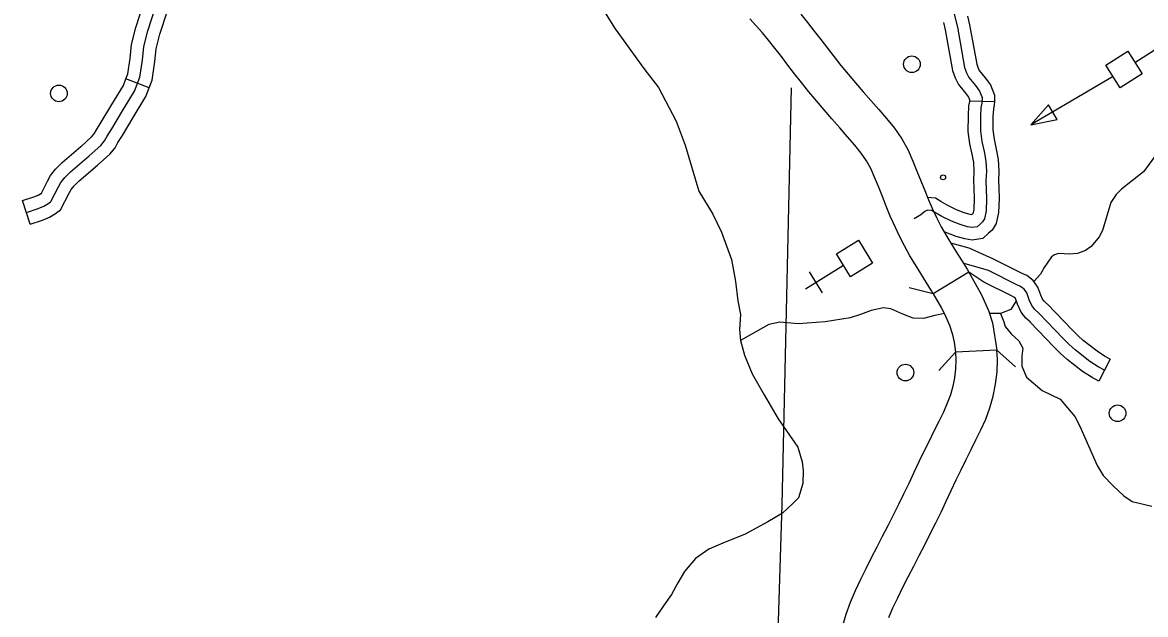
# Model space of a CAD drawing. Extents: x 653372 to 905732, y 627442 to 787275.
# Drawn here: x 891967 to 898702, y 655608 to 659157 of the extents above; entities that cross this region are included whole.
import ezdxf

# ---------------------------------------------------------------- set-up
doc = ezdxf.new("R2010")
doc.units = 0
for name, color, linetype in [('Level 11', 7, 'Continuous'), ('Level 35', 7, 'Continuous'), ('Level 37', 7, 'Continuous'), ('Level 45', 7, 'Continuous'), ('Level 5', 7, 'Continuous'), ('Level 56', 7, 'Continuous'), ('Level 57', 7, 'Continuous'), ('Level 9', 7, 'Continuous')]:
    doc.layers.add(name, color=color, linetype=linetype)

msp = doc.modelspace()

# ---------------------------------------------------------------- linework, layer by layer
at = {"layer": 'Level 11'}
for points in [[(897255.7, 657817.5), (897225.5, 657875.8), (897201.9, 657928.1), (897171.5, 657995.4), (897146.9, 658055.9), (897123.6, 658114.4), (897100.4, 658172.6), (897077.4, 658229.5), (897054.9, 658281.1), (897029.2, 658327.4), (896997.4, 658373.2), (896958.5, 658421.1), (896914.3, 658472), (896867.7, 658525.1), (896820.7, 658579), (896774.3, 658633.2), (896728.5, 658687), (896683, 658741.2), (896639, 658796.1), (896597.7, 658849.7), (896557.6, 658901.4), (896517.9, 658952.4), (896479.2, 659002.3), (896441.6, 659049.8), (896404.4, 659094.8), (896367.1, 659137.4), (896328.7, 659178.2)], [(896635.2, 659206.3), (896675.2, 659155.7), (896714.4, 659105.2), (896754.2, 659054.2), (896794.6, 659002), (896834.7, 658949.9), (896875.5, 658899.1), (896918.6, 658847.7), (896963.6, 658794.9), (897009, 658741.8), (897055.1, 658689), (897101.9, 658635.7), (897149.2, 658581.2), (897196.5, 658522.9), (897240.8, 658459.1), (897278.3, 658391.6), (897306.9, 658325.9), (897331.4, 658265.3), (897354.8, 658206.7), (897377.8, 658148.9), (897400.4, 658093.5), (897428.8, 658030.5), (897449.6, 657984.3), (897476.7, 657932.1)], [(897476.7, 657932.1), (897503.7, 657884.6), (897534.7, 657834.4), (897566.5, 657782.7), (897598.7, 657730.9), (897631.4, 657677.8), (897642.6, 657659.1)], [(897642.6, 657659.1), (897429.2, 657531), (897418.7, 657548.6), (897387, 657600), (897354.9, 657651.7), (897322.8, 657703.8), (897289.4, 657757.9), (897255.7, 657817.5)], [(897642.6, 657659.1), (897718.9, 657523.5), (897760.2, 657430.9), (897783.2, 657356.7), (897810.7, 657192.9)], [(897429.2, 657531), (897479.1, 657444.7), (897494.9, 657414.8), (897526.8, 657343.1), (897542.3, 657293.2), (897554, 657239.4), (897562.1, 657180.9)], [(897810.7, 657192.9), (897562.1, 657180.9), (897564.4, 657133.3), (897562.8, 657079.8), (897557, 657027.3), (897546.4, 656975.6), (897531.8, 656924.2), (897513.3, 656873.7), (897489.4, 656821.7), (897461.6, 656765.2), (897432.6, 656706.1), (897403.5, 656646.2), (897373.4, 656585.3), (897342.6, 656522.3), (897312.3, 656458.2), (897281.9, 656394.1), (897251.4, 656330.1), (897220.8, 656266.9), (897188.8, 656203.8), (897156.1, 656139.9), (897123.3, 656075.8), (897090.3, 656011.6), (897057.4, 655947.2), (897024.5, 655882.6), (896992, 655817.2), (896960, 655749.8), (896930.3, 655679.7), (896904.7, 655608.3), (896883.7, 655539.4)], [(897162.3, 655589.2), (897187.2, 655647.9), (897215.9, 655708.4), (897246.9, 655770.8), (897279.1, 655834.1), (897311.8, 655898.1), (897344.8, 655962.2), (897377.6, 656026.4), (897410.6, 656090.8), (897443.8, 656156.4), (897475.7, 656222.2), (897506.8, 656287.3), (897537.2, 656351.6), (897567, 656414.3), (897596.9, 656475.7), (897627, 656536.7), (897656.2, 656596.8), (897685.1, 656655.5), (897714.2, 656714.9), (897743.6, 656778.7), (897768.6, 656847.1), (897788.4, 656916.5), (897803.1, 656988.5), (897811.4, 657062.3), (897813.5, 657135.6), (897810.7, 657192.9)]]:
    msp.add_lwpolyline(points, dxfattribs=at)
at = {"layer": 'Level 35'}
for points in [[(895407, 659302.4), (895520.8, 659118.6), (895694.2, 658881), (895780.7, 658766.3), (895887.2, 658564.8), (895940.6, 658422.1), (896024, 658146), (896106.2, 658007.7), (896159.3, 657899.1), (896219.8, 657735.3), (896242.2, 657604), (896257.1, 657488.5), (896273.1, 657407.1), (896267.8, 657315.7), (896273.8, 657250.2), (896297.4, 657163.3), (896343.8, 657049.6), (896415.9, 656924.7), (896498, 656781.2), (896617.1, 656610.8), (896643.4, 656523.8), (896649.7, 656471.3), (896647.4, 656393), (896621.5, 656307.5), (896583.9, 656272), (896524.8, 656216.2), (896437.1, 656163.8), (896301.8, 656089.3), (896167, 656036.1), (896082.4, 655999.3), (896002.5, 655944.1), (895937.5, 655864.9), (895897.7, 655797), (895859.1, 655727.5), (895816, 655666.1), (895764.1, 655589.1)], [(898761.5, 658359.7), (898690.5, 658262.1), (898557.6, 658157.2), (898525.3, 658125.8), (898493.8, 658077.4), (898442.9, 657909.8), (898424.5, 657872.2), (898374.9, 657813.1), (898342.8, 657789.6), (898294.7, 657772.3), (898247.8, 657768), (898180, 657771.8), (898156, 657763.2), (898137.9, 657752.4), (898093.3, 657687.3), (898071.8, 657647.8), (898034.7, 657605)], [(897496.5, 657411.2), (897437.8, 657400), (897369.7, 657382.7), (897308, 657383.6), (897247.3, 657407.6), (897173.8, 657440.1), (897129.6, 657446.6), (897056, 657430.4), (896992.2, 657406.7), (896930.2, 657386.6), (896780.4, 657362.7), (896619.7, 657350.8), (896509.2, 657361.2), (896443.2, 657346.1), (896411.1, 657327.6), (896273.8, 657250.2)], [(897832.8, 657411.8), (897851.7, 657361.6), (897860.2, 657333.3), (897895.6, 657291.2), (897941.4, 657248.1), (897966.7, 657205.1), (897959.6, 657156.1), (897960.5, 657096), (897987.3, 657029.8), (898081.7, 656951.3), (898190.2, 656898.5), (898277.7, 656794.9), (898308.9, 656737.7), (898412.6, 656500.4), (898447.8, 656441.2), (898506.9, 656378.8), (898571.9, 656319.2), (898621.4, 656285.7), (898739.6, 656256.3)]]:
    msp.add_lwpolyline(points, dxfattribs=at)
at = {"layer": 'Level 37'}
for points in [[(897642.5, 657659.4), (897642.5, 657659.4)], [(897429.3, 657530.8), (897284.4, 657566.6)], [(897810.7, 657192.9), (897921.3, 657092.5)], [(897461.7, 657070.4), (897562.1, 657180.9)]]:
    msp.add_lwpolyline(points, dxfattribs=at)
at = {"layer": 'Level 45'}
for p, q in [((892726.6, 658764.3), (892587.3, 658818.3)), ((897646.4, 658687.5), (897795.7, 658683.2)), ((892013.6, 657947.5), (891967, 658089.4)), ((898490.4, 657139.4), (898422.3, 657006.4))]:
    msp.add_line(p, q, dxfattribs=at)
for points in [[(892587.3, 658818.3), (892599, 658848.4), (892612, 658940.8), (892621.5, 659025.4), (892646.3, 659127), (892693.3, 659269), (892706, 659319)], [(892726.6, 658764.3), (892744.5, 658810.5), (892760.2, 658922), (892768.8, 658999.2), (892790, 659085.8), (892836.8, 659227.2), (892850.8, 659282.4)], [(891990.3, 658018.4), (892060.4, 658041.5), (892094.7, 658055.7), (892124.2, 658073.8), (892138, 658083.6), (892183.7, 658171.9), (892197.1, 658197.7), (892220.7, 658226.7), (892240.8, 658247.2), (892256, 658262), (892366.9, 658356.9), (892437.2, 658420), (892459.9, 658446.5), (892475.2, 658475.6), (892503.4, 658518.8), (892566.5, 658626.1), (892639.3, 658745.8), (892671.7, 658829.5), (892686.1, 658931.4), (892695.2, 659012.3), (892718.2, 659106.4), (892765.1, 659248.1)], [(897547.6, 659231.1), (897574.1, 659127.6), (897617.1, 658887.3), (897628.5, 658853.9), (897642.5, 658826.8), (897682, 658778.8), (897706.4, 658745.9), (897721.7, 658707.8), (897720.7, 658672.9), (897714.9, 658647.3), (897712.5, 658595), (897711.4, 658507.7), (897720.1, 658443.1), (897734, 658382.9), (897744.5, 658326.3), (897748, 658266.1), (897745.1, 658208.7), (897748.8, 658101.4), (897746.7, 658027), (897735.9, 657979.6), (897724.9, 657961), (897711.5, 657950.3), (897692.1, 657932.5), (897662.5, 657928.2), (897634.3, 657932.2), (897589.7, 657945.2), (897538.6, 657965), (897480.6, 657994.1), (897419, 658029.9), (897395.2, 658031.9), (897378, 658024.5), (897353.9, 658004.3), (897315.3, 657979.3)], [(897489.6, 659156.7), (897501.1, 659111.7), (897544.6, 658868.5), (897559.6, 658824.5), (897579.7, 658785.5), (897623.1, 658732.8), (897640.7, 658709.1), (897646.6, 658694.4), (897646.4, 658687.5)], [(897634.3, 659193.8), (897647.2, 659143.4), (897689.6, 658906.1), (897697.4, 658883.2), (897705.2, 658868.1), (897740.8, 658824.8), (897772.1, 658782.7), (897796.8, 658721.2), (897795.7, 658683.2)], [(892318.1, 658413.5), (892383.7, 658472.4), (892397.7, 658488.6), (892410.7, 658513.5), (892440, 658558.2), (892502.5, 658664.4), (892572.1, 658778.9), (892587.3, 658818.3)], [(892417.9, 658302.3), (892490.7, 658367.7), (892522.2, 658404.3), (892539.6, 658437.8), (892566.9, 658479.4), (892630.6, 658587.8), (892706.6, 658712.7), (892726.6, 658764.3)], [(897646.4, 658687.5), (897646.3, 658682.3), (897640.6, 658657.4), (897637.8, 658597.2), (897636.6, 658503.2), (897646.5, 658429.7), (897660.8, 658367.7), (897670.2, 658317.3), (897673.2, 658265.9), (897670.3, 658209.3), (897672, 658161.1)], [(897795.7, 658683.2), (897795.1, 658663.5), (897789.2, 658637.3), (897787.1, 658592.8), (897786.1, 658512.2), (897793.6, 658456.5), (897807.1, 658398.2), (897818.8, 658335.4), (897822.8, 658266.3), (897819.8, 658208.1), (897821.3, 658166.3)], [(891967, 658089.4), (892034.4, 658111.5), (892060.6, 658122.4), (892080.2, 658134.4), (892117.4, 658206.3), (892134.4, 658239), (892165, 658276.4), (892188, 658300.1), (892205.6, 658317.2), (892317.7, 658413.1), (892318.1, 658413.5)], [(892013.6, 657947.5), (892086.5, 657971.4), (892128.7, 657989), (892165.3, 658011.4), (892196, 658033.1), (892250, 658137.5), (892259.8, 658156.4), (892276.5, 658176.9), (892293.5, 658194.4), (892306.3, 658206.8), (892416.2, 658300.8), (892417.9, 658302.3)], [(897672, 658161.1), (897674.1, 658101.2), (897672.2, 658036.5), (897666.1, 658009.6), (897662.9, 658007), (897659.6, 658004), (897650.1, 658005.4), (897613.7, 658016), (897568.9, 658033.4), (897516.2, 658059.9), (897474.2, 658084.2)], [(897821.3, 658166.3), (897823.5, 658101.7), (897821.1, 658017.5), (897806.1, 657951.7), (897782.3, 657911.3), (897760.1, 657893.5), (897725.5, 657862), (897662.7, 657852.7), (897618.4, 657859.1), (897565.8, 657874.4), (897493.6, 657902.4)], [(897474.2, 658084.2), (897441.9, 658102.9), (897394.9, 658106.9)], [(898110.9, 657470.7), (898093.2, 657486.5), (898084.1, 657498.1), (898073.1, 657522.8), (898056.2, 657570.6), (898028.6, 657609.6), (897989.6, 657639.6), (897961.1, 657652.3), (897786.7, 657739.2), (897644.7, 657804.5), (897534.9, 657834)], [(898456.4, 657072.9), (898418.4, 657092.4), (898367.9, 657125.1), (898279.8, 657193.8), (898244, 657226.1), (898208.3, 657262.1), (898062.7, 657413.6), (898038.6, 657435.2), (898019.7, 657459.3), (898003.7, 657495), (897989.2, 657536), (897974.2, 657557.3), (897951.2, 657574.9), (897929.2, 657584.7), (897759.5, 657669.3), (897614.9, 657710.9)], [(898011.4, 657359.3), (897983.9, 657383.9), (897955.2, 657420.4), (897934.3, 657467.3), (897922.3, 657501.3), (897919.7, 657505), (897912.7, 657510.3), (897897.4, 657517.2), (897732.4, 657599.4), (897642.6, 657659.1)], [(898490.4, 657139.4), (898455.8, 657157.1), (898411.2, 657186), (898327.8, 657251.1), (898295.5, 657280.2), (898261.7, 657314.2), (898114.6, 657467.4), (898110.9, 657470.7)], [(898422.3, 657006.4), (898380.9, 657027.6), (898324.5, 657064.2), (898231.8, 657136.6), (898192.5, 657172), (898154.8, 657209.9), (898010.9, 657359.8), (898011.4, 657359.3)]]:
    msp.add_lwpolyline(points, dxfattribs=at)
at = {"layer": 'Level 5'}
msp.add_lwpolyline([(896576.4, 658765.8), (896520.3, 656266.2), (896469.5, 654619.9)], dxfattribs=at)
at = {"layer": 'Level 56'}
for centre in [(897300.8, 658906.4), (892185.6, 658731.4), (897261.9, 657058.2), (898534.2, 656814.3)]:
    msp.add_circle(centre, 49.8, dxfattribs=at)
at = {"layer": 'Level 57'}
for p, q in [((898864.6, 659059.8), (898638.5, 658915.7)), ((896662.4, 657560.1), (896890.2, 657701.5)), ((896765.2, 657536.1), (896686.5, 657662.9))]:
    msp.add_line(p, q, dxfattribs=at)
for points in [[(898464.1, 658900.4), (898595.1, 658983.9), (898681.7, 658848), (898550.7, 658764.5)], [(898171.2, 658575.7), (898119.7, 658663.3), (898014.2, 658542.3)], [(897064.8, 657714.8), (896932.8, 657632.8), (896847.8, 657769.7), (896979.8, 657851.7)]]:
    msp.add_lwpolyline(points, close=True, dxfattribs=at)
msp.add_lwpolyline([(898507.4, 658832.4), (898014.2, 658542.3)], dxfattribs=at)
msp.add_circle((897487.8, 658228.2), 14.9, dxfattribs=at)
at = {"layer": 'Level 9'}
msp.add_lwpolyline([(897927, 657488), (897894.1, 657435.8), (897832.8, 657411.8), (897765.8, 657412.8)], dxfattribs=at)

doc.saveas('drawing.dxf')
